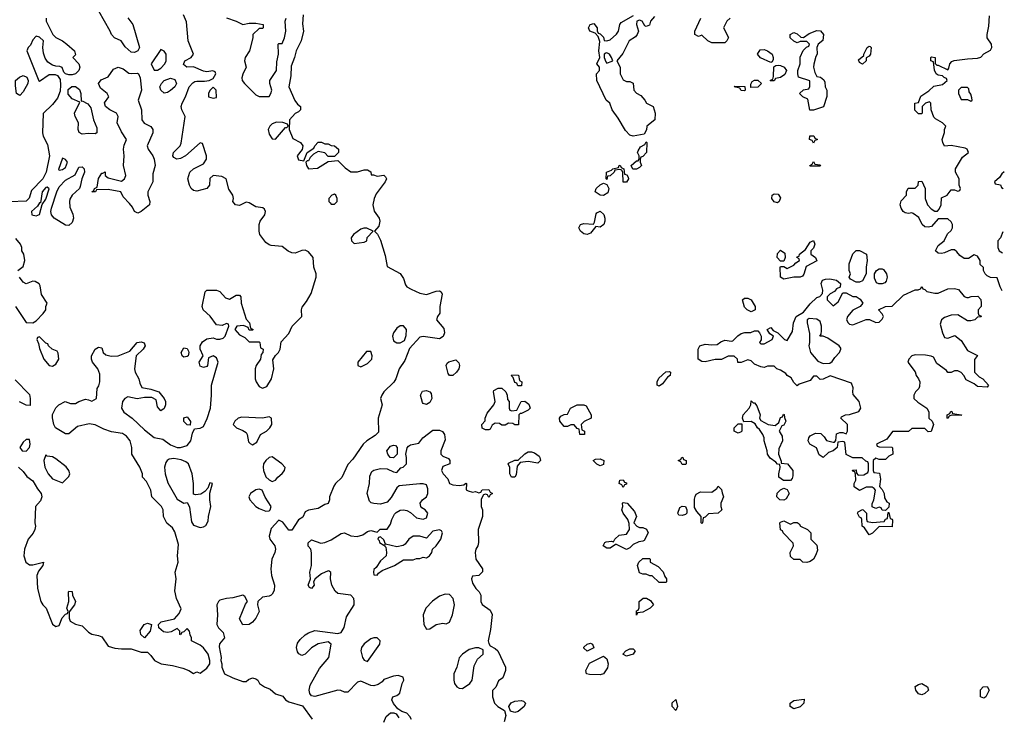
# Model space of a CAD drawing. Header units: inches. Extents: x 2380053 to 2584298, y 380219 to 546618.
# Tile 735 of 788: x 2561910 to 2567914, y 463584 to 467840. Entities that reach past the tile are written whole.
import ezdxf

# ---------------------------------------------------------------- set-up
doc = ezdxf.new("R2010")
doc.units = ezdxf.units.IN
doc.header["$MEASUREMENT"] = 0
doc.layers.add('C5466', color=7, linetype='Continuous')

msp = doc.modelspace()

# ---------------------------------------------------------------- linework, layer by layer
at = {"layer": 'C5466', "color": 2}
for points, elevation in [([(2561902, 465110), (2561930, 465084.7), (2561953.7, 465053.7), (2561990, 465026), (2562017.3, 464977.3), (2562041, 464950), (2562044.7, 464930), (2562036, 464904), (2562006, 464870), (2562002.8, 464770), (2562006.8, 464750), (2562002, 464730), (2561992.2, 464707.8), (2561960.7, 464670), (2561938, 464610), (2561934, 464570), (2561946.8, 464530), (2561970, 464514.8), (2561990, 464514.8), (2562054, 464530), (2562051.3, 464510), (2562024.9, 464475.1), (2562014.8, 464450), (2562017.3, 464370), (2562038.8, 464290), (2562051, 464270), (2562071, 464250), (2562110, 464152), (2562130, 464138), (2562150, 464144.7), (2562169.1, 464190.9), (2562190, 464214), (2562202, 464218), (2562206, 464230), (2562198, 464250), (2562208.7, 464290), (2562208, 464350), (2562210, 464354), (2562230, 464352), (2562232, 464330), (2562250.8, 464290), (2562244.7, 464270), (2562211.3, 464228.7), (2562211, 464190), (2562218, 464170), (2562250, 464153.4), (2562290, 464142.8), (2562330, 464102.8), (2562350, 464090.8), (2562390, 464084), (2562410, 464074.8), (2562450, 464018), (2562490, 464006), (2562530, 464001), (2562590, 464002.8), (2562650, 463981), (2562690, 463982), (2562710, 463962), (2562731.3, 463930), (2562772, 463910), (2562841.1, 463901.1), (2562904.5, 463884.5), (2562942, 463870), (2562970, 463852), (2562990, 463862), (2563010, 463854), (2563050, 463884.7), (2563069, 463910), (2563069.3, 463930), (2563058, 463970), (2563030, 464009), (2563010, 464025.2), (2562958, 464050), (2562958, 464070), (2562948.4, 464088.4), (2562946, 464110), (2562930, 464126), (2562910, 464106), (2562898, 464102), (2562890, 464088), (2562886, 464090), (2562886, 464110), (2562870, 464126), (2562834, 464106), (2562810, 464102), (2562786.6, 464106.6), (2562759, 464130), (2562755.3, 464150), (2562772.7, 464167.3), (2562854.6, 464185.4), (2562883.1, 464216.9), (2562894, 464246), (2562866.6, 464310), (2562855.9, 464355.9), (2562862.9, 464430), (2562858.4, 464470), (2562877, 464530), (2562872.7, 464570), (2562878, 464638), (2562856.6, 464716.6), (2562840.9, 464740.9), (2562807.9, 464767.9), (2562786, 464810), (2562784, 464850), (2562775.3, 464870), (2562715.3, 464930), (2562709, 464970), (2562683.1, 465023.1), (2562658, 465050), (2562658, 465070), (2562642, 465110), (2562594, 465190), (2562593.2, 465230), (2562584, 465270), (2562560.2, 465300.2), (2562536, 465316), (2562470, 465326), (2562422, 465342), (2562370, 465368.7), (2562334, 465374), (2562262.5, 465357.5), (2562210, 465314), (2562190, 465314), (2562128, 465350), (2562118, 465370), (2562108.8, 465411.1), (2562108.8, 465431.1), (2562130, 465472), (2562148, 465490), (2562186, 465510), (2562219.6, 465499.6), (2562250, 465498), (2562270, 465511.3), (2562310, 465524.7), (2562330, 465522), (2562350, 465512), (2562378, 465530), (2562382, 465590), (2562392.9, 465607.1), (2562399, 465630), (2562398, 465678), (2562385.2, 465710), (2562353.2, 465750), (2562346.6, 465770), (2562346.6, 465790), (2562370, 465830.7), (2562390, 465842.8), (2562401, 465841), (2562410, 465838), (2562419.1, 465810), (2562435.6, 465795.6), (2562467, 465787), (2562510, 465788.5), (2562581.5, 465818.5), (2562626.6, 465870), (2562650, 465875.8), (2562668, 465868), (2562674.9, 465850), (2562663, 465830), (2562620.7, 465790), (2562610.6, 465710), (2562614, 465690), (2562637.1, 465650), (2562642, 465622), (2562655.3, 465595.3), (2562710, 465586), (2562758, 465570), (2562791.3, 465530), (2562798, 465510), (2562798, 465490), (2562790, 465468), (2562770, 465454), (2562750, 465478), (2562742, 465522), (2562716, 465536), (2562670, 465536), (2562626.6, 465526.6), (2562570, 465539), (2562550, 465528.7), (2562536, 465510), (2562530.8, 465470), (2562545.5, 465445.5), (2562596, 465410), (2562670, 465338), (2562730, 465291), (2562782, 465282), (2562830, 465246.8), (2562870, 465230.6), (2562890.6, 465230.6), (2562930, 465243), (2562952.3, 465270), (2562963.2, 465316.8), (2562976.4, 465343.6), (2563010, 465347.3), (2563030, 465358.8), (2563053.5, 465406.5), (2563072.8, 465470), (2563079.6, 465550), (2563078.4, 465610), (2563119.3, 465750), (2563110, 465778), (2563090, 465789), (2563062, 465778), (2563054.8, 465730), (2563050, 465724), (2563030, 465718), (2563010, 465726.6), (2563004.5, 465750), (2563029.2, 465790), (2563009.2, 465830), (2563009.3, 465850), (2563025.1, 465874.9), (2563050, 465893), (2563090, 465898.8), (2563110, 465891.3), (2563130, 465891.3), (2563150, 465898), (2563162, 465910), (2563186, 465970), (2563182, 465982), (2563170, 465986), (2563144.7, 465975.3), (2563110, 465979), (2563071.8, 466031.8), (2563029, 466070), (2563022, 466090), (2563040.7, 466179.3), (2563050, 466190.6), (2563110.5, 466190.5), (2563130, 466181), (2563164, 466144), (2563190, 466136), (2563230, 466158.8), (2563250, 466158.8), (2563258.8, 466150), (2563261, 466110), (2563290, 466014), (2563312, 465990), (2563318, 465958), (2563334, 465950), (2563330, 465946), (2563310, 465946), (2563302, 465962), (2563275.3, 465975.3), (2563234, 465970), (2563222, 465950), (2563250, 465918), (2563282, 465902), (2563310, 465874), (2563370, 465874), (2563374, 465870), (2563378, 465838), (2563394, 465830), (2563392, 465810), (2563382, 465798), (2563378, 465770), (2563351.3, 465730), (2563344.7, 465710), (2563344.7, 465650), (2563351.3, 465630), (2563370, 465602), (2563390, 465592), (2563417.2, 465602.8), (2563445.2, 465650), (2563459.3, 465710), (2563454, 465766), (2563468.7, 465791.3), (2563488, 465810), (2563498, 465830), (2563504.7, 465875.3), (2563550, 465926), (2563572, 465970), (2563629.4, 466030), (2563627.6, 466070), (2563633.1, 466086.9), (2563659.5, 466120.5), (2563687.3, 466170), (2563718.4, 466270), (2563717, 466290), (2563702.9, 466330), (2563698.4, 466390), (2563670, 466423.7), (2563650, 466433.6), (2563630, 466431.6), (2563590, 466416.3), (2563570, 466416.9), (2563547.2, 466427.3), (2563510, 466456), (2563442.5, 466462.5), (2563430, 466466), (2563410, 466481.2), (2563374.5, 466530), (2563369.4, 466550.6), (2563369, 466590), (2563375.1, 466610), (2563404.5, 466650), (2563409.3, 466670), (2563403.2, 466683.2), (2563392.9, 466692.9), (2563350, 466699), (2563310, 466722.7), (2563290, 466726), (2563250, 466706.6), (2563225.2, 466710), (2563209.4, 466730), (2563213.2, 466750), (2563209.3, 466769.3), (2563185.8, 466805.8), (2563169, 466870), (2563143.3, 466883.3), (2563090, 466889.4), (2563068.6, 466871.5), (2563067.7, 466830), (2563050.4, 466809.6), (2562990, 466793.6), (2562970, 466797.6), (2562956.2, 466810), (2562944.2, 466830), (2562935.8, 466870), (2562948, 466910), (2562970, 466930.4), (2563030, 466960.4), (2563049.6, 466990), (2563049.6, 467010), (2563024, 467084), (2563010, 467089.2), (2562920.5, 467010), (2562890, 466993.3), (2562868.7, 466990), (2562850, 466999.3), (2562843.6, 467010), (2562847.6, 467030), (2562887.3, 467070), (2562893.6, 467086.4), (2562918, 467250), (2562898, 467290), (2562895.1, 467310), (2562899.5, 467330), (2562920.9, 467370), (2562943.7, 467430), (2562964.7, 467455.3), (2562978, 467462), (2562990, 467465.5), (2563036, 467464), (2563066, 467470), (2563090, 467482), (2563106, 467510), (2563102, 467522), (2563087.3, 467527.3), (2563050, 467521.2), (2563030, 467525.2), (2562970, 467552.7), (2562929.5, 467549.5), (2562907.6, 467567.6), (2562917.2, 467590), (2562955.3, 467610), (2562969.3, 467630), (2562938, 467710), (2562926.8, 467826.8), (2562909.3, 467870)], 34), ([(2562570, 467851.3), (2562598.8, 467810), (2562641, 467670), (2562631, 467650), (2562610, 467639), (2562590, 467642), (2562553.6, 467673.6), (2562528, 467710), (2562488, 467730), (2562469, 467749), (2562462, 467770), (2562392.6, 467892.6)], 34), ([(2563638, 467870), (2563634.6, 467814.6), (2563640.5, 467770), (2563626.4, 467710), (2563595.5, 467650), (2563585.5, 467610), (2563564.2, 467555.8), (2563562.3, 467497.7), (2563550.4, 467430), (2563586.6, 467346.6), (2563604, 467324), (2563622, 467310), (2563622, 467290), (2563610, 467278), (2563590, 467268), (2563554, 467230), (2563552, 467170), (2563575.3, 467115.3), (2563622, 467090), (2563636, 467070), (2563631.2, 467048.9), (2563601, 467010), (2563610, 466984.7), (2563642, 466978), (2563662, 467030), (2563703.1, 467056.9), (2563709.4, 467070.6), (2563730, 467092), (2563750, 467092), (2563770, 467082), (2563790, 467082), (2563810, 467072), (2563830, 467071.3), (2563854, 467050), (2563854, 467030), (2563830, 467006), (2563790, 467006), (2563770, 467028), (2563730, 467035.3), (2563700.7, 467019.3), (2563680.7, 466999.3), (2563670, 466978), (2563662, 466978), (2563654, 466970), (2563658, 466950), (2563671.2, 466931.1), (2563725.2, 466934.8), (2563790, 466974), (2563850, 466982), (2563895.3, 466935.3), (2563930, 466911.3), (2563968.8, 466911.1), (2564010, 466924.7), (2564030, 466924.7), (2564050, 466912), (2564052.7, 466892.7), (2564067.3, 466892.7), (2564090, 466884.7), (2564130, 466890.8), (2564141, 466881), (2564146, 466870), (2564138.8, 466850), (2564082.5, 466777.5), (2564070.8, 466750), (2564062.8, 466710), (2564070.9, 466670.9), (2564101, 466630), (2564106, 466610), (2564099.8, 466580.2), (2564074, 466550), (2564091.6, 466531.6), (2564110, 466494), (2564138, 466402), (2564150, 466334), (2564230.7, 466290.7), (2564250, 466262), (2564262, 466222), (2564271.3, 466210), (2564295.9, 466195.9), (2564350, 466170.7), (2564390, 466164), (2564450, 466184), (2564470, 466186), (2564479.8, 466179.8), (2564486, 466166), (2564470.8, 466090.8), (2564471.3, 466050), (2564458, 466030), (2564452, 466010), (2564495.9, 465955.9), (2564500.7, 465930), (2564492.3, 465907.7), (2564470, 465892.7), (2564370, 465907), (2564350, 465902.7), (2564286, 465834), (2564259.1, 465760.9), (2564223, 465710), (2564203.8, 465650), (2564190.3, 465629.7), (2564130.7, 465570), (2564117.3, 465550), (2564110.8, 465530), (2564121, 465490), (2564096.3, 465410), (2564096.7, 465323.3), (2564077.6, 465302.4), (2564027.3, 465270), (2564004.9, 465250), (2563941.6, 465158.4), (2563910, 465126), (2563873.4, 465046.6), (2563834.8, 465010), (2563825.8, 464994.2), (2563798, 464930), (2563798, 464910), (2563791.3, 464888.7), (2563770, 464882), (2563730, 464857.2), (2563671.3, 464848.7), (2563650, 464838), (2563635.3, 464804.7), (2563610, 464788), (2563570, 464726), (2563550, 464726), (2563514.6, 464774.6), (2563490, 464786), (2563444, 464736), (2563430.8, 464690), (2563434.8, 464670), (2563465.5, 464630), (2563470.6, 464610), (2563466.4, 464590), (2563447, 464550), (2563442, 464490), (2563444.9, 464450), (2563463.1, 464390), (2563461.4, 464358.6), (2563450, 464335.1), (2563442.8, 464330), (2563430, 464323.6), (2563390, 464317), (2563361, 464290), (2563360.7, 464270), (2563370.4, 464230), (2563350.4, 464190), (2563330, 464163.7), (2563310, 464149.5), (2563270, 464149.3), (2563250, 464186), (2563286, 464274), (2563298, 464290), (2563282, 464322), (2563270, 464328.7), (2563210, 464312.7), (2563170, 464309), (2563130, 464299), (2563121, 464290), (2563111, 464270), (2563116, 464210), (2563111.3, 464150), (2563122, 464130), (2563150, 464102), (2563158, 464070), (2563128, 464032), (2563125.2, 464014.8), (2563138.8, 463950), (2563136, 463930), (2563142.8, 463910), (2563142, 463890), (2563158, 463850), (2563210, 463824.9), (2563270, 463802), (2563290, 463802), (2563304.7, 463815.3), (2563330, 463824.7), (2563350, 463818), (2563362, 463810), (2563372, 463790), (2563402, 463770), (2563436.3, 463756.3), (2563470, 463726.8), (2563514, 463714), (2563531, 463691), (2563550, 463678), (2563634, 463654), (2563693.4, 463573.4)], 34), ([(2565779.8, 467860.2), (2565756, 467830), (2565750, 467806), (2565730, 467798), (2565722, 467802), (2565706, 467830), (2565690, 467838), (2565674, 467830), (2565672, 467810), (2565682.8, 467770), (2565676, 467750), (2565664.9, 467735.1), (2565626, 467710), (2565587.1, 467632.9), (2565552, 467590), (2565571.3, 467550), (2565572, 467510), (2565590, 467474), (2565610, 467462), (2565630, 467462), (2565650, 467452), (2565654, 467410), (2565671.6, 467391.6), (2565698, 467378), (2565722, 467350), (2565731.6, 467331.6), (2565772, 467310), (2565784.7, 467270), (2565782, 467230), (2565734, 467190), (2565731.6, 467168.4), (2565718, 467142), (2565650, 467128.7), (2565630, 467135.3), (2565603.2, 467163.2), (2565558.6, 467238.6), (2565522, 467290), (2565508, 467330), (2565486, 467350), (2565428.7, 467468.7), (2565428, 467510), (2565446, 467530), (2565446, 467550), (2565428.7, 467570), (2565448, 467610), (2565442, 467650), (2565447.3, 467707.3), (2565438, 467738), (2565418, 467758), (2565386, 467770), (2565378, 467790), (2565388, 467810), (2565410, 467816), (2565431, 467790), (2565431.6, 467771.6), (2565438, 467758), (2565450, 467754), (2565470, 467734), (2565474, 467714), (2565490, 467712), (2565510, 467718), (2565550, 467751.3), (2565561.2, 467770), (2565569.1, 467810.9), (2565578, 467822), (2565653.6, 467866.4)], 34), ([(2567901, 466186.6), (2567889, 466210), (2567870, 466266), (2567830, 466268), (2567810, 466278), (2567798, 466290), (2567788, 466310), (2567787.3, 466327.3), (2567767.3, 466347.3), (2567766, 466370), (2567750, 466398), (2567730, 466406), (2567696, 466384), (2567670, 466384), (2567642, 466402), (2567624.7, 466424.7), (2567610, 466435.3), (2567590, 466435.3), (2567550, 466417.2), (2567530, 466414), (2567510, 466415.3), (2567495.3, 466430), (2567510, 466462), (2567548, 466490), (2567567.3, 466532.7), (2567590, 466554), (2567598, 466570), (2567598, 466590), (2567590, 466606), (2567570, 466626), (2567510, 466626), (2567470, 466578), (2567450, 466574), (2567430, 466577.2), (2567414, 466590), (2567392.7, 466632.7), (2567358, 466658), (2567350, 466662), (2567330, 466658), (2567310, 466662), (2567298, 466670), (2567284, 466690), (2567279, 466710), (2567284.7, 466735.3), (2567318, 466770), (2567318, 466790), (2567327.3, 466812.7), (2567370, 466812), (2567388, 466830), (2567390, 466852), (2567410, 466854), (2567432, 466810), (2567431.3, 466750), (2567444.7, 466710), (2567467.1, 466687.1), (2567490, 466672), (2567507.3, 466672.7), (2567516.4, 466683.6), (2567528, 466710), (2567530, 466754), (2567566, 466770), (2567590, 466802), (2567610, 466802), (2567630, 466794), (2567642, 466798), (2567646, 466810), (2567638, 466830), (2567638, 466870), (2567615.3, 466910), (2567615.3, 466930), (2567659, 467001), (2567695.3, 467030), (2567688, 467050), (2567676, 467056), (2567590, 467073.2), (2567549.3, 467069.3), (2567539, 467090), (2567535.3, 467110), (2567548.4, 467151.6), (2567548.8, 467171.1), (2567558, 467190), (2567538, 467210), (2567494.6, 467234.6), (2567484.7, 467244.7), (2567468, 467290), (2567466, 467330), (2567458, 467338), (2567434, 467330), (2567414, 467310), (2567414, 467270), (2567410, 467266), (2567390, 467266), (2567368.8, 467288.9), (2567368, 467330), (2567390, 467334), (2567405.6, 467374.4), (2567454.6, 467405.4), (2567484.7, 467435.3), (2567536.4, 467443.6), (2567566, 467470), (2567562, 467482), (2567547.3, 467487.3), (2567538, 467498), (2567510, 467502), (2567498, 467510), (2567487.3, 467532.7), (2567482, 467582), (2567466, 467590), (2567466, 467610), (2567470, 467614), (2567492, 467610), (2567492.7, 467572.7), (2567502, 467562), (2567510, 467562), (2567570, 467534), (2567576.4, 467543.6), (2567582, 467570), (2567594.6, 467585.4), (2567608.8, 467591.1), (2567690, 467602), (2567750, 467604.7), (2567770, 467612), (2567790, 467632), (2567830, 467654), (2567838, 467670), (2567835.3, 467690), (2567809, 467730), (2567809, 467750), (2567820.2, 467799.8), (2567823.1, 467863.1)], 34), ([(2562071.3, 467850), (2562071, 467830), (2562111, 467750), (2562130.5, 467730.5), (2562170.4, 467710.4), (2562198, 467690), (2562244.7, 467650), (2562250, 467626), (2562234, 467610), (2562270.5, 467570.5), (2562276.3, 467550), (2562270.4, 467529.7), (2562250.3, 467509.7), (2562230, 467502.9), (2562210, 467502.9), (2562189.4, 467509.4), (2562179, 467519), (2562168.4, 467548.4), (2562155.3, 467555.3), (2562130, 467556), (2562110, 467562.7), (2562081.7, 467581.7), (2562066, 467606), (2562055.6, 467635.6), (2562051.4, 467670), (2562054, 467710), (2562030, 467733.2), (2562010, 467739), (2561990, 467717.2), (2561974.7, 467685.3), (2561962, 467670), (2561954, 467650), (2562026.2, 467466.2), (2562030, 467464), (2562090, 467504.9), (2562126, 467506), (2562139.9, 467499.9), (2562156.1, 467476.1), (2562158.7, 467441.3), (2562155.8, 467404.2), (2562139.6, 467360.4), (2562110, 467322), (2562052.8, 467267.2), (2562049, 467150), (2562053.7, 467130), (2562078.6, 467078.6), (2562091.6, 467010), (2562071.2, 466910), (2562050.1, 466869.9), (2561982, 466798), (2561967.9, 466752.1), (2561950, 466733.2), (2561850, 466729)], 34), ([(2563170.6, 467850.6), (2563230.7, 467830.7), (2563270, 467811.3), (2563310, 467818), (2563350, 467818), (2563394, 467810), (2563394, 467790), (2563390, 467786), (2563370, 467786), (2563332, 467750), (2563332, 467730), (2563310.7, 467650), (2563284, 467610), (2563280.7, 467590), (2563290.8, 467550), (2563270, 467508), (2563264.5, 467484.5), (2563266.8, 467470), (2563281, 467450), (2563350, 467382), (2563370, 467372), (2563430, 467372), (2563442, 467390), (2563448, 467410), (2563435.3, 467450), (2563435.3, 467470), (2563476, 467530), (2563478, 467582), (2563488, 467630), (2563486, 467690), (2563490, 467694), (2563510, 467694), (2563524, 467730), (2563532, 467770), (2563528, 467830), (2563535.3, 467850)], 34), ([(2566242, 467850), (2566222, 467830), (2566202, 467790), (2566232, 467732), (2566222, 467710), (2566210, 467698), (2566130, 467698), (2566106, 467710), (2566070, 467746), (2566050, 467738), (2566026, 467750), (2566026, 467770), (2566064, 467850)], 34), ([(2567913.9, 466912.5), (2567899.6, 466900.4), (2567883.6, 466876.4), (2567854, 466850), (2567858, 466838), (2567890, 466832), (2567896.9, 466816.9), (2567907.9, 466809.9)], 34), ([(2567904.4, 466545.3), (2567891.6, 466508.4), (2567874, 466490), (2567874, 466450), (2567882, 466430), (2567903, 466418)], 34), ([(2561898, 466310), (2561930, 466334), (2561942, 466370), (2561934, 466410), (2561922, 466430), (2561922, 466450), (2561915.3, 466470), (2561886, 466506)], 38), ([(2561884.7, 466090), (2561950, 465992), (2561990, 465991.3), (2562010, 466002), (2562053.2, 466046.8), (2562068.7, 466070), (2562069.1, 466090.9), (2562078, 466110), (2562042.7, 466162.7), (2562035.5, 466215.5), (2562029.1, 466229.1), (2562003.1, 466243.1), (2561990, 466244), (2561948.4, 466228.4), (2561930, 466238), (2561909.1, 466269.1)], 38), ([(2561882.8, 465642.8), (2561970, 465554), (2561974, 465530), (2561972.7, 465487.3), (2561950, 465488), (2561909.3, 465509.3)], 34), ([(2564298, 463570), (2564288.7, 463590), (2564270, 463608.7), (2564240.2, 463620.2), (2564216.4, 463636.4), (2564190, 463668), (2564178, 463690), (2564186, 463710), (2564210, 463718), (2564228.8, 463731.1), (2564241.2, 463790), (2564252, 463810), (2564248, 463830), (2564218.6, 463838.6), (2564190, 463836), (2564130, 463814), (2564119.8, 463800.2), (2564096, 463784), (2564070, 463775.3), (2564050, 463779), (2563990, 463804), (2563970, 463799), (2563910, 463738), (2563890, 463738), (2563868.7, 463748.7), (2563848.8, 463748.9), (2563710, 463711.6), (2563690, 463716), (2563679.5, 463730), (2563674, 463750), (2563680.1, 463779.9), (2563738, 463882), (2563794, 463950), (2563808.7, 464030), (2563790, 464044), (2563730, 464032.7), (2563690, 464007.6), (2563650.3, 463969.7), (2563630, 463961.6), (2563611.2, 463971.2), (2563604.4, 463984.4), (2563598.5, 464010), (2563602.8, 464037.2), (2563620.3, 464059.7), (2563650, 464086.4), (2563670, 464100.5), (2563710, 464114), (2563850, 464094.8), (2563870, 464101), (2563887.5, 464132.5), (2563902.9, 464197.1), (2563948.7, 464270), (2563948.7, 464290), (2563948, 464310), (2563928.8, 464328.9), (2563850, 464339.3), (2563833.6, 464353.6), (2563812.3, 464390), (2563804, 464430), (2563807.3, 464467.3), (2563796.4, 464476.4), (2563790, 464478), (2563750, 464459), (2563712, 464430), (2563702, 464410), (2563704.7, 464390), (2563690, 464369.3), (2563676.4, 464376.4), (2563668.7, 464390), (2563684, 464430), (2563679, 464470), (2563688.7, 464510), (2563688.4, 464588.4), (2563686, 464610), (2563668.4, 464628.4), (2563668.4, 464648.4), (2563690, 464666), (2563746.4, 464646.4), (2563770, 464650.4), (2563810, 464666), (2563870, 464706), (2563890, 464710.6), (2563930, 464690.7), (2563967.1, 464687.1), (2564002, 464698), (2564030, 464718), (2564050, 464724.7), (2564090, 464714), (2564108.8, 464731.1), (2564150, 464732), (2564170, 464762), (2564178, 464790), (2564196.1, 464823.9), (2564205.3, 464834.7), (2564230, 464848.2), (2564250, 464850.7), (2564270, 464844.9), (2564292.7, 464832.7), (2564330, 464801), (2564370, 464792), (2564390, 464802), (2564399, 464830), (2564382, 464850), (2564362, 464862), (2564356, 464870), (2564352.3, 464890), (2564366, 464910), (2564389.4, 464930), (2564398, 464950), (2564398.9, 464978.9), (2564390, 465002), (2564370, 465009.2), (2564350, 465009.3), (2564224.4, 464995.6), (2564210, 464984), (2564174.7, 464925.3), (2564150, 464896.2), (2564110, 464883.6), (2564068.4, 464888.4), (2564052.7, 464892.7), (2564043.7, 464903.7), (2564029.2, 464950), (2564042, 465010), (2564044.7, 465055.3), (2564057.2, 465082.8), (2564070, 465091.3), (2564110, 465102.8), (2564150, 465101), (2564190, 465081), (2564210, 465078), (2564234, 465106), (2564248.8, 465111.1), (2564268, 465130), (2564268.7, 465170), (2564264, 465190), (2564272.7, 465227.3), (2564280.9, 465239.1), (2564292.9, 465247.1), (2564344, 465256), (2564369, 465290), (2564430, 465336), (2564470, 465336.3), (2564487.5, 465327.5), (2564501, 465310), (2564503.5, 465276.5), (2564478, 465210), (2564478, 465190), (2564490, 465178), (2564523.6, 465163.6), (2564532, 465150), (2564532, 465130), (2564490, 465115.3), (2564481, 465090), (2564491.3, 465070), (2564519.8, 465039.8), (2564530.7, 465010.7), (2564550, 465002), (2564590, 464998.8), (2564618, 465002), (2564630, 465012), (2564634, 465010), (2564632.7, 464972.7), (2564645.4, 464965.4), (2564670, 464958), (2564690, 464962), (2564710, 464954), (2564722, 464958), (2564730, 464972), (2564770, 464974), (2564778, 464958), (2564792, 464950), (2564778, 464942), (2564770, 464926), (2564762, 464942), (2564750, 464946), (2564738, 464942), (2564724.7, 464915.3), (2564724.7, 464870), (2564731.3, 464850), (2564732, 464810), (2564706, 464730), (2564707.7, 464650), (2564702.8, 464630), (2564691, 464610), (2564688, 464590), (2564691.3, 464550), (2564732, 464490), (2564731.6, 464471.6), (2564710, 464448.7), (2564670, 464446), (2564664.7, 464430), (2564670, 464402), (2564691.3, 464370), (2564710.6, 464350.6), (2564721, 464330), (2564721, 464290), (2564730, 464272), (2564778, 464238), (2564790.5, 464210.5), (2564780.7, 464119.3), (2564766, 464050), (2564770, 464034), (2564779.6, 464019.6), (2564810, 464004.7), (2564824.7, 463990), (2564872, 463890), (2564872, 463870), (2564855.3, 463824.7), (2564830, 463806), (2564812.7, 463767.3), (2564792.7, 463747.3), (2564792, 463710), (2564806, 463670), (2564824.7, 463650), (2564865.5, 463625.5), (2564874.4, 463594.4), (2564864, 463556)], 34), ([(2564130, 463554), (2564144, 463590), (2564170, 463611.3), (2564192, 463612), (2564204.7, 463604.7), (2564221, 463581)], 34)]:
    msp.add_lwpolyline(points, dxfattribs=dict(at, elevation=elevation))
for points, elevation in [([(2566727.3, 467287.3), (2566715.3, 467355.3), (2566686, 467370), (2566666, 467390), (2566690, 467412), (2566722, 467418), (2566727.3, 467432.7), (2566727.3, 467467.3), (2566658, 467490), (2566654, 467510), (2566654, 467530), (2566668.7, 467570), (2566668.8, 467611.1), (2566687.3, 467652.7), (2566707.3, 467672.7), (2566722, 467678), (2566726, 467690), (2566710, 467706), (2566670, 467706), (2566650, 467698), (2566630, 467708), (2566608.7, 467730), (2566608.7, 467750), (2566630, 467762), (2566650, 467754), (2566672.7, 467732.7), (2566690, 467732), (2566724.5, 467755.5), (2566770, 467773.4), (2566792.7, 467772.7), (2566810.8, 467750), (2566806.4, 467713.6), (2566778, 467690), (2566771.3, 467670), (2566772, 467630), (2566763.6, 467616.4), (2566751.6, 467568.4), (2566751.3, 467550), (2566758, 467518), (2566770, 467494), (2566794, 467490), (2566812.7, 467472.7), (2566819.6, 467459.6), (2566822, 467430), (2566831.3, 467410), (2566831.2, 467371.1), (2566812, 467308), (2566750, 467288)], 34), ([(2567050, 467568), (2567030, 467578), (2567025.6, 467594.4), (2567058, 467622), (2567058, 467630), (2567078, 467670), (2567090, 467678), (2567096, 467676), (2567102, 467670), (2567098, 467630), (2567090, 467618), (2567072, 467608), (2567071.3, 467590)], 34), ([(2562770, 467658), (2562711.3, 467570), (2562730, 467532), (2562750, 467531.3), (2562770, 467544), (2562794, 467570), (2562802, 467590), (2562802, 467630), (2562790, 467648)], 38), ([(2565490, 467638), (2565483.6, 467636.4), (2565474, 467630), (2565474, 467610), (2565483.6, 467583.6), (2565490, 467574), (2565510, 467582), (2565526, 467590), (2565518, 467610), (2565506, 467630)], 34), ([(2566490, 467578), (2566426.6, 467606.6), (2566409, 467630), (2566424.5, 467655.5), (2566450, 467657.3), (2566470.5, 467650.5), (2566498, 467630), (2566504.7, 467610), (2566503.6, 467596.4), (2566498, 467582)], 34), ([(2566490, 467466), (2566486, 467470), (2566502, 467478), (2566507.3, 467492.7), (2566508, 467552), (2566520.4, 467559.6), (2566538, 467562), (2566550, 467561), (2566572, 467550), (2566584.7, 467530), (2566575.3, 467504.7), (2566550, 467488), (2566518, 467482), (2566510, 467466)], 34), ([(2561910, 467377.2), (2561889.7, 467390), (2561883.2, 467436.8), (2561884, 467470), (2561908.7, 467490), (2561930, 467500.5), (2561952.4, 467490), (2561961.3, 467470), (2561958.4, 467450), (2561930, 467399)], 30), ([(2562590, 467510.8), (2562626, 467514), (2562634, 467510), (2562645.2, 467485.2), (2562652.2, 467410), (2562632.4, 467350), (2562653, 467290), (2562655.5, 467230), (2562668.5, 467208.5), (2562710, 467187.7), (2562721.3, 467170), (2562721.1, 467150), (2562686, 467070), (2562692.7, 467050), (2562721.6, 467010), (2562730.4, 466989.6), (2562735.5, 466950), (2562721.3, 466898.7), (2562722.4, 466850), (2562690.5, 466790), (2562690.4, 466770), (2562703, 466730), (2562702, 466710), (2562650, 466669.4), (2562630, 466659.3), (2562610, 466669.2), (2562596.9, 466696.9), (2562579.6, 466719.6), (2562540.2, 466760.2), (2562526, 466790), (2562450, 466804.5), (2562378, 466802), (2562372, 466790), (2562349.2, 466790), (2562362, 466798), (2562366, 466810), (2562382, 466818), (2562390, 466872), (2562410, 466904.7), (2562416.4, 466903.6), (2562430, 466912), (2562431, 466890), (2562450, 466874.8), (2562530, 466854.8), (2562549, 466870), (2562556, 466890), (2562543.7, 466950), (2562546.6, 467010), (2562542.7, 467050), (2562546.3, 467073.7), (2562562, 467110), (2562530, 467155.3), (2562504, 467210), (2562509.2, 467250), (2562499, 467270), (2562459, 467290), (2562433.2, 467310), (2562427, 467333), (2562454, 467370), (2562444, 467390), (2562402, 467422), (2562389.4, 467450), (2562407.3, 467472.7), (2562449.4, 467490.6), (2562481.2, 467538.8), (2562510, 467550.6), (2562540.5, 467540.5), (2562574.4, 467514.4)], 34), ([(2562283.6, 467343.6), (2562290, 467344.7), (2562325.8, 467325.8), (2562342.8, 467302.8), (2562359.1, 467230), (2562379.9, 467179.9), (2562379.1, 467150), (2562370, 467142.9), (2562330, 467146.6), (2562290, 467142.4), (2562271.7, 467151.7), (2562266.6, 467170), (2562267.6, 467210), (2562247.8, 467250), (2562244.7, 467270), (2562276.4, 467336.4), (2562230, 467357), (2562204.9, 467384.9), (2562206.2, 467413.8), (2562227.8, 467432.2), (2562250, 467433), (2562273.5, 467413.5), (2562281.6, 467390)], 34), ([(2562790, 467392), (2562770, 467409.2), (2562764.7, 467430), (2562773.6, 467450), (2562790, 467468.2), (2562830, 467483), (2562855.5, 467475.5), (2562866.8, 467450), (2562854.8, 467430), (2562830, 467407), (2562810, 467395.6)], 34), ([(2566330, 467406), (2566310, 467408), (2566302, 467422), (2566266, 467430), (2566270, 467434), (2566331.6, 467431.6), (2566334, 467410)], 34), ([(2566367.3, 467427.3), (2566367.3, 467447.3), (2566376.4, 467463.6), (2566390, 467472), (2566410, 467471.3), (2566434, 467450), (2566410, 467428.7)], 34), ([(2563090, 467428), (2563070, 467408), (2563061, 467390), (2563062, 467370), (2563090, 467361), (2563110, 467364.7), (2563108, 467410)], 34), ([(2567690, 467426), (2567650, 467426), (2567634, 467410), (2567634, 467390), (2567650, 467354), (2567690, 467354), (2567710, 467342), (2567718, 467350), (2567716.4, 467363.6), (2567710, 467386), (2567700.4, 467400.4), (2567698, 467418)], 34), ([(2563475.1, 467215.1), (2563450, 467205.2), (2563434.8, 467190), (2563424.9, 467170), (2563430, 467142), (2563450, 467114), (2563470, 467112), (2563530, 467182), (2563538, 467182), (2563546, 467190), (2563542, 467202), (2563513.6, 467213.6)], 34), ([(2566750, 467086), (2566742, 467102), (2566726, 467110), (2566728.4, 467131.6), (2566751.6, 467131.6), (2566758, 467118), (2566774, 467110), (2566758, 467102)], 34), ([(2565648, 466928), (2565638, 466950), (2565670, 466978), (2565682, 466978), (2565688, 466990), (2565688, 467010), (2565678, 467030), (2565680.4, 467039.6), (2565696.4, 467063.6), (2565722, 467078), (2565730, 467094), (2565734, 467090), (2565731, 467030), (2565710, 467006), (2565698, 467002), (2565694, 466990), (2565694, 466970), (2565702, 466950), (2565690, 466938), (2565670, 466928.7)], 34), ([(2562170, 466995.3), (2562146, 466926), (2562150, 466922), (2562170, 466926.8), (2562190, 466938), (2562202, 466970), (2562190, 466988)], 38), ([(2565610, 466848), (2565588.7, 466848.7), (2565587.3, 466907.3), (2565582, 466922), (2565570, 466926), (2565538, 466922), (2565534, 466910), (2565510, 466888), (2565494, 466886), (2565490, 466866), (2565486, 466870), (2565488, 466910), (2565518, 466922), (2565526, 466930), (2565562, 466938), (2565566, 466950), (2565571.6, 466951.6), (2565578, 466938), (2565594, 466930), (2565598, 466898), (2565612.7, 466892.7), (2565619.6, 466879.6), (2565622, 466870)], 34), ([(2566730, 466946), (2566728, 466950), (2566742, 466958), (2566750, 466974), (2566758, 466958), (2566790, 466954), (2566794, 466950), (2566790, 466946)], 34), ([(2562210, 466583.5), (2562190, 466586), (2562120.5, 466630), (2562104, 466650), (2562100.4, 466670), (2562104.4, 466690), (2562135.6, 466790), (2562150, 466820.4), (2562190, 466861.3), (2562247, 466893), (2562270, 466940.5), (2562290, 466943), (2562303, 466930), (2562305.5, 466910), (2562287.7, 466870), (2562278, 466822), (2562273.4, 466810), (2562230.2, 466769.8), (2562215.8, 466744.2), (2562212.8, 466730), (2562215.9, 466695.9), (2562233, 466653), (2562237.3, 466630), (2562230, 466602)], 34), ([(2565470, 466768), (2565450, 466768.7), (2565418, 466790), (2565426, 466810), (2565450, 466832), (2565470, 466842), (2565490, 466834), (2565502, 466810), (2565495.3, 466784.7)], 34), ([(2562078, 466818), (2562070, 466817.2), (2562046, 466790), (2562036.9, 466723.1), (2562030, 466722), (2562017.5, 466702.5), (2561981, 466670), (2561984.7, 466650), (2562010, 466642.8), (2562030, 466651.3), (2562047.3, 466712.7), (2562070, 466746), (2562088.4, 466808.4)], 38), ([(2563830, 466775.3), (2563814, 466770), (2563794, 466750), (2563794, 466730), (2563802, 466722), (2563810, 466714), (2563830, 466714), (2563846, 466730), (2563846, 466750), (2563838, 466770)], 34), ([(2566530, 466722), (2566510, 466728), (2566495.3, 466750), (2566498, 466770), (2566510, 466778), (2566535.3, 466775.3), (2566550, 466754), (2566542, 466730)], 34), ([(2565450, 466575.3), (2565422, 466578), (2565390, 466538), (2565370, 466529), (2565350, 466534), (2565328.7, 466550), (2565319, 466570), (2565328.7, 466590), (2565350, 466597.3), (2565408, 466592), (2565415.3, 466604.7), (2565425.2, 466654.8), (2565430, 466662), (2565450, 466672), (2565470.9, 466650.9), (2565478, 466630), (2565478, 466610), (2565471.3, 466590)], 34), ([(2564027.3, 466567.3), (2564007.3, 466567.3), (2563990, 466562), (2563944.7, 466530), (2563932, 466510), (2563934, 466490), (2563950, 466474), (2564010, 466482), (2564026, 466490), (2564028.4, 466511.6), (2564066, 466550)], 34), ([(2566670, 466268.7), (2566630, 466269.2), (2566570, 466258), (2566548.4, 466268.4), (2566548, 466330), (2566550, 466334), (2566570, 466334), (2566590, 466322), (2566630, 466342), (2566643.1, 466356.9), (2566666, 466370), (2566662, 466382), (2566648, 466390), (2566650, 466394), (2566662, 466398), (2566666, 466410), (2566702, 466438), (2566730, 466482), (2566750, 466492), (2566758, 466470), (2566750, 466446), (2566734, 466430), (2566734, 466410), (2566762, 466390), (2566770.8, 466369.2), (2566704.7, 466335.3), (2566691.6, 466288.4), (2566683.6, 466276.4)], 34), ([(2566550, 466366), (2566528.7, 466390), (2566530, 466414), (2566550, 466434), (2566574.8, 466414.8), (2566578, 466390), (2566570, 466366)], 34), ([(2567010, 466238), (2566976.4, 466256.4), (2566968, 466270), (2566975.3, 466290), (2566968.7, 466310), (2566968.7, 466350), (2566989.3, 466410.7), (2567010, 466431.3), (2567031.2, 466431.1), (2567074, 466410), (2567078, 466370), (2567071.3, 466330), (2567072, 466290), (2567050, 466246), (2567030, 466238)], 34), ([(2567148.7, 466228.7), (2567135.3, 466235.3), (2567123.1, 466263.1), (2567122, 466290), (2567135.3, 466310), (2567150, 466321), (2567170, 466321), (2567176.8, 466316.8), (2567194.8, 466290), (2567198.8, 466270), (2567194.4, 466245.6), (2567185.4, 466234.6), (2567170, 466228.7)], 34), ([(2566870, 466094), (2566900.4, 466119.6), (2566930, 466174), (2566950, 466174), (2566990, 466152), (2567010, 466152), (2567034.4, 466134.4), (2567052, 466110), (2567034, 466090), (2566990, 466068.7), (2566958, 466030), (2566952, 466010), (2566962, 465990), (2566970, 465982), (2566990, 465978), (2567071.6, 466011.6), (2567091.6, 466011.6), (2567130, 465992), (2567150, 465994), (2567170, 466014), (2567178, 466030), (2567170, 466046), (2567146, 466070), (2567190, 466091.3), (2567230, 466092), (2567300.2, 466159.8), (2567370, 466191.3), (2567388, 466192), (2567402, 466198), (2567410, 466212), (2567418, 466198), (2567430, 466194), (2567442, 466182), (2567490, 466171), (2567510, 466171), (2567570, 466197.3), (2567610, 466200.7), (2567634, 466194), (2567670, 466152), (2567685.4, 466145.4), (2567695.3, 466144.7), (2567711.6, 466151.6), (2567752.7, 466152.7), (2567770, 466134), (2567772, 466110), (2567772, 466090), (2567754, 466070), (2567754, 466050), (2567758, 466038), (2567770, 466034), (2567772.7, 466027.3), (2567750, 466026), (2567734, 466010), (2567710, 466002), (2567690, 466002), (2567630, 466039), (2567590, 466037.2), (2567550, 466024), (2567531.3, 466010), (2567523.5, 465983.5), (2567536, 465930), (2567550, 465902), (2567570, 465898), (2567612.7, 465912.7), (2567650, 465882), (2567690, 465822), (2567751.2, 465791.1), (2567732.7, 465767.3), (2567732, 465690), (2567761, 465661), (2567782, 465650), (2567818, 465610), (2567810, 465598), (2567750, 465602), (2567730, 465618), (2567682, 465642), (2567668, 465670), (2567650, 465688), (2567630, 465698), (2567610, 465698), (2567590, 465688), (2567570, 465688), (2567560.4, 465700.4), (2567502, 465742), (2567482, 465782), (2567467.3, 465787.3), (2567434, 465794), (2567370, 465795.3), (2567350, 465788.7), (2567331.3, 465770), (2567324.7, 465750), (2567370, 465692), (2567376, 465670), (2567391.3, 465650), (2567398, 465630), (2567396.9, 465603.1), (2567392, 465590), (2567372, 465570), (2567362, 465550), (2567362, 465530), (2567386.4, 465506.4), (2567442, 465470), (2567452.7, 465447.3), (2567454, 465410), (2567474, 465390), (2567482, 465370), (2567468, 465328), (2567450, 465326), (2567430, 465346), (2567350, 465346), (2567330, 465328), (2567232.7, 465327.3), (2567198, 465282), (2567134, 465250), (2567138, 465238), (2567150, 465234), (2567227.3, 465232.7), (2567232.7, 465227.3), (2567234, 465190), (2567210, 465178), (2567190, 465158), (2567150, 465158), (2567130, 465166), (2567114, 465150), (2567114, 465090), (2567118, 465078), (2567152.7, 465072.7), (2567158, 465038), (2567152.7, 464992.7), (2567170, 464974), (2567182, 464950), (2567183.6, 464923.6), (2567198, 464898), (2567211.3, 464891.3), (2567210, 464866), (2567190, 464846), (2567168.4, 464848.4), (2567162, 464862), (2567150, 464866), (2567130, 464858), (2567107.3, 464867.3), (2567107.3, 464887.3), (2567118, 464910), (2567128, 464970), (2567120.4, 464980.4), (2567108.4, 464988.4), (2567071.6, 464988.4), (2567030, 464968.7), (2566998, 464990), (2566998, 465010), (2567008, 465030), (2567007.3, 465067.3), (2567002, 465082), (2566990, 465086), (2566987.3, 465092.7), (2567010, 465094), (2567012.7, 465072.7), (2567022, 465062), (2567056.4, 465063.6), (2567082, 465078), (2567086, 465090), (2567086, 465130), (2567082, 465142), (2567070, 465146), (2567047.3, 465167.3), (2566990, 465168), (2566950, 465188), (2566942, 465262), (2566930, 465266), (2566898, 465262), (2566894, 465230), (2566870.9, 465209.1), (2566841, 465199), (2566810, 465168.7), (2566784.7, 465184.7), (2566768.7, 465228.7), (2566728, 465250), (2566718, 465270), (2566722, 465290), (2566730, 465302), (2566762, 465318), (2566796, 465316), (2566816, 465296), (2566830, 465272), (2566870, 465262), (2566878, 465262), (2566887.3, 465272.7), (2566890, 465314), (2566910, 465322), (2566930, 465322), (2566950, 465314), (2566958, 465330), (2566958, 465370), (2566918, 465410), (2566922, 465418), (2566946, 465430), (2566970, 465431.3), (2567026, 465450), (2567038, 465470), (2567028.7, 465510), (2566992.9, 465552.9), (2566989.3, 465570), (2566993.2, 465593.2), (2566983.1, 465623.1), (2566852, 465668), (2566810, 465648), (2566790, 465646), (2566770, 465666), (2566750, 465666), (2566730, 465638), (2566663.6, 465616.4), (2566650, 465606), (2566630, 465626), (2566614.6, 465654.6), (2566589.3, 465669.3), (2566582, 465682), (2566550, 465702), (2566526, 465710), (2566510, 465726), (2566470, 465726), (2566450, 465718), (2566430, 465722), (2566390, 465738), (2566370, 465758), (2566350, 465766), (2566310, 465748), (2566288.4, 465748.4), (2566286, 465770), (2566267.3, 465787.3), (2566230, 465788), (2566190, 465768), (2566150, 465768), (2566090, 465753.2), (2566070, 465755.3), (2566048, 465770), (2566048, 465830), (2566058, 465850), (2566090, 465861), (2566130, 465856), (2566162, 465858), (2566184.7, 465875.3), (2566210, 465884.7), (2566250, 465878), (2566259, 465881), (2566289, 465911), (2566310, 465924.7), (2566331.6, 465931.6), (2566367.3, 465932.7), (2566390, 465942), (2566410, 465942), (2566422, 465930), (2566432, 465910), (2566432, 465888), (2566422, 465870), (2566430, 465862), (2566450, 465862), (2566498, 465890), (2566506, 465910), (2566483.1, 465923.1), (2566468, 465950), (2566490, 465962), (2566504.7, 465944.7), (2566532, 465930), (2566574, 465890), (2566590, 465882), (2566622, 465938), (2566628, 465990), (2566644, 466030), (2566690, 466056), (2566730, 466106.8), (2566770, 466144.7), (2566788.4, 466151.6), (2566806, 466170), (2566808, 466190), (2566798, 466230), (2566806, 466250), (2566823.1, 466256.9), (2566850, 466258.8), (2566891.2, 466251.1), (2566914, 466230), (2566912.7, 466207.3), (2566890, 466198), (2566878.8, 466181.2), (2566851.6, 466168.4), (2566834, 466150), (2566834, 466130)], 34), ([(2566370, 466058), (2566346, 466070), (2566330, 466086), (2566318, 466130), (2566330, 466142), (2566350, 466142), (2566371.2, 466131.1), (2566394, 466090), (2566394, 466070), (2566390, 466068)], 34), ([(2566723.5, 466016.5), (2566711.3, 466008.7), (2566711, 465990), (2566725.4, 465925.4), (2566726, 465870), (2566721, 465850), (2566731.3, 465810), (2566776.9, 465756.9), (2566810, 465742), (2566850, 465744.7), (2566864.7, 465755.3), (2566880.2, 465779.8), (2566908, 465810), (2566918, 465830), (2566916.4, 465836.4), (2566906, 465850), (2566838, 465898), (2566808.4, 465908.4), (2566789, 465909), (2566798, 465922), (2566799, 465941), (2566799, 465970), (2566790, 465998), (2566770, 466014)], 34), ([(2564250, 465972), (2564230, 465971.8), (2564210, 465958), (2564188.4, 465930), (2564183.8, 465910), (2564190, 465881), (2564208.5, 465868.5), (2564230, 465867.7), (2564257, 465883), (2564266.8, 465913.2), (2564269.3, 465950)], 34), ([(2562030, 465906), (2562018, 465902), (2562014, 465890), (2562024.7, 465864.7), (2562030, 465834), (2562056, 465770), (2562090, 465731), (2562110, 465727.3), (2562130, 465738.8), (2562149.3, 465770), (2562145.2, 465805.2), (2562137.2, 465817.2), (2562108, 465830), (2562086, 465850), (2562082, 465862), (2562070, 465866)], 38), ([(2562910, 465782), (2562900.9, 465790), (2562895.1, 465810), (2562910, 465837.3), (2562930, 465834), (2562938.8, 465818.8), (2562942, 465810), (2562936.3, 465790), (2562930, 465784.5)], 34), ([(2564050, 465815.3), (2564024.7, 465815.3), (2563971.3, 465750), (2563972, 465730), (2563990, 465722.8), (2564030, 465742.8), (2564057.2, 465770), (2564059, 465790)], 34), ([(2564530, 465669.4), (2564521.7, 465681.7), (2564509.5, 465730.5), (2564515.5, 465744.5), (2564526.8, 465753.2), (2564570, 465766), (2564587.1, 465747.1), (2564590.7, 465730), (2564587.7, 465710), (2564573.4, 465690), (2564550, 465669.5)], 34), ([(2565810, 465605.2), (2565798, 465610), (2565796.4, 465616.4), (2565797.2, 465630), (2565807.7, 465652.3), (2565850, 465691), (2565870, 465694.8), (2565878, 465690), (2565876, 465670), (2565860.5, 465659.5), (2565830, 465619)], 34), ([(2564970, 465606), (2564947.3, 465607.3), (2564942, 465622), (2564930, 465626), (2564918, 465658), (2564908.4, 465668.4), (2564910, 465674), (2564951.2, 465671.1), (2564958, 465638), (2564971.6, 465631.6)], 34), ([(2564390, 465493.2), (2564370, 465499), (2564365.1, 465505.1), (2564354, 465550), (2564366.7, 465573.3), (2564390, 465578.4), (2564410.3, 465570.3), (2564418.7, 465558.7), (2564423, 465530), (2564410, 465504)], 34), ([(2564910, 465454), (2564942, 465458), (2564968.4, 465511.6), (2564990, 465512), (2565015.3, 465495.3), (2565022, 465470), (2565010, 465458), (2564970, 465438), (2564962, 465438), (2564954, 465430), (2564951.6, 465368.4), (2564930, 465368), (2564916.4, 465376.4), (2564890, 465378), (2564870, 465366), (2564850, 465366), (2564836.4, 465376.4), (2564810, 465378), (2564790, 465366), (2564778, 465342), (2564770, 465338), (2564750, 465338), (2564730, 465348), (2564728.7, 465370), (2564747.3, 465392.7), (2564748, 465410), (2564760.2, 465439.8), (2564802, 465490), (2564808.7, 465510), (2564798, 465570), (2564802, 465578), (2564828.4, 465591.6), (2564850, 465592), (2564874, 465570), (2564882, 465550), (2564883.6, 465523.6), (2564894, 465510), (2564894, 465470), (2564898, 465458)], 34), ([(2566382, 465502), (2566390, 465502), (2566404.7, 465484.7), (2566424.7, 465430), (2566422, 465410), (2566430, 465394), (2566474, 465370), (2566516.4, 465363.6), (2566538, 465382), (2566550, 465414), (2566562, 465418), (2566567.3, 465432.7), (2566571.6, 465431.6), (2566572.7, 465412.7), (2566582, 465390), (2566570, 465366), (2566558, 465362), (2566542, 465330), (2566559.6, 465299.6), (2566562, 465270), (2566538, 465222), (2566536, 465190), (2566554, 465146), (2566554, 465134), (2566590.9, 465130.9), (2566624.7, 465090), (2566623.6, 465056.4), (2566619.6, 465040.4), (2566610, 465028), (2566568.4, 465028.4), (2566538, 465050), (2566538, 465070), (2566548, 465108), (2566546, 465126), (2566530, 465128), (2566520.4, 465140.4), (2566485.6, 465165.6), (2566469.1, 465189.1), (2566468.7, 465210), (2566448.7, 465270), (2566448.7, 465290), (2566442, 465310), (2566420.4, 465340.4), (2566408, 465350), (2566395.3, 465375.3), (2566370, 465388), (2566326, 465386), (2566318, 465410), (2566322, 465430), (2566358, 465470), (2566368, 465490), (2566370, 465514)], 34), ([(2565350, 465308.7), (2565326, 465310), (2565322, 465342), (2565310, 465346), (2565290, 465368), (2565270, 465368), (2565250, 465358), (2565230, 465359), (2565202.7, 465390), (2565202, 465410), (2565210, 465422), (2565230, 465432), (2565250, 465434), (2565268.8, 465471.1), (2565308.8, 465491.1), (2565350, 465491.3), (2565363.6, 465483.6), (2565394, 465430), (2565394, 465410), (2565351.6, 465388.4), (2565334, 465370), (2565338, 465338), (2565354, 465330), (2565354, 465310)], 34), ([(2567650, 465426), (2567592.7, 465427.3), (2567578, 465422), (2567570, 465408), (2567566, 465410), (2567566, 465430), (2567582, 465438), (2567588.4, 465451.6), (2567594, 465450), (2567598, 465438), (2567652, 465430)], 34), ([(2562950, 465366), (2562930, 465369), (2562910, 465388.7), (2562910, 465412), (2562930, 465418), (2562938, 465410), (2562951.2, 465388.9)], 34), ([(2563430, 465418), (2563390, 465409), (2563265.2, 465414.8), (2563242, 465410), (2563221, 465390), (2563212, 465370), (2563231.3, 465350), (2563270, 465334.8), (2563290, 465321), (2563297.3, 465310), (2563305.5, 465265.5), (2563314.4, 465254.4), (2563330, 465247.3), (2563356.6, 465263.4), (2563379, 465310), (2563415.3, 465330), (2563435.3, 465350), (2563448, 465370), (2563446, 465410)], 34), ([(2566290, 465318), (2566266, 465330), (2566266, 465350), (2566290, 465374), (2566314, 465374), (2566314, 465330), (2566310, 465326)], 34), ([(2561970, 465278), (2561950, 465278), (2561930, 465262), (2561911.3, 465230), (2561924.7, 465210), (2561950, 465207.3), (2561969, 465230), (2561974, 465250)], 38), ([(2564190, 465168), (2564169.2, 465169.2), (2564154, 465190), (2564149.2, 465210), (2564170, 465238), (2564190, 465244.7), (2564202, 465242), (2564211.3, 465230), (2564211, 465189)], 34), ([(2562070, 465186), (2562056, 465150), (2562062.8, 465110), (2562084, 465070), (2562110, 465038.8), (2562170, 465014), (2562210, 465054), (2562215.3, 465070), (2562208.7, 465090), (2562192.9, 465112.9), (2562130, 465162), (2562110, 465174), (2562078, 465178)], 38), ([(2562850, 465162.9), (2562821.3, 465158.7), (2562808.5, 465151.5), (2562800.9, 465139.1), (2562793, 465110), (2562797.1, 465070), (2562813.7, 465013.7), (2562870, 464914.8), (2562910, 464891.3), (2562930, 464894), (2562939.8, 464879.8), (2562945.4, 464865.4), (2562956.8, 464776.8), (2562970, 464756), (2563010, 464742.8), (2563030, 464746.8), (2563044.7, 464755.3), (2563059.3, 464780.7), (2563061.2, 464810), (2563076, 464870), (2563069.1, 464910.9), (2563068.4, 464951.6), (2563086, 465010), (2563070, 465014), (2563056.9, 464983.1), (2563038, 464962), (2563014.8, 464945.2), (2562982, 464942), (2562970, 464946), (2562969, 465010), (2562960.9, 465070), (2562939.5, 465130), (2562922.8, 465142.8), (2562894.1, 465154.2)], 34), ([(2563450, 465172.7), (2563430, 465169.2), (2563410.8, 465150), (2563397.3, 465130), (2563394, 465110), (2563396, 465090), (2563411.2, 465051.1), (2563430, 465032), (2563450, 465022), (2563470, 465031.3), (2563484, 465050), (2563510, 465071), (2563525.2, 465090), (2563528.7, 465108.7), (2563508.7, 465130)], 34), ([(2565070, 465135.3), (2565010, 465144), (2564962, 465138), (2564943.6, 465116.4), (2564936.9, 465063.1), (2564930, 465048.7), (2564909.1, 465049.1), (2564898, 465070), (2564898, 465110), (2564888.4, 465128.4), (2564890, 465134), (2564930, 465152), (2564950, 465152), (2564989.3, 465190.7), (2565010, 465204.7), (2565030, 465204.7), (2565050, 465198), (2565076.9, 465176.9), (2565082, 465170), (2565084.7, 465150)], 34), ([(2565450, 465118), (2565430, 465128), (2565406, 465150), (2565420.4, 465159.6), (2565450, 465162), (2565471.3, 465151.3), (2565470, 465126)], 34), ([(2565950, 465126), (2565942, 465142), (2565926, 465150), (2565942, 465158), (2565948.4, 465171.6), (2565954, 465170), (2565958, 465158), (2565974, 465150), (2565974, 465130), (2565970, 465126)], 34), ([(2565590, 464986), (2565582, 465002), (2565566, 465010), (2565568.4, 465031.6), (2565590, 465032), (2565598, 465018), (2565610, 465014), (2565610, 465006), (2565598, 465002)], 34), ([(2563370, 464975.3), (2563350, 464972.7), (2563318, 464950), (2563306, 464930), (2563314, 464910), (2563350, 464870.7), (2563370, 464857.3), (2563410, 464842.8), (2563430, 464844.7), (2563438, 464850), (2563444, 464870), (2563406.8, 464926.8), (2563389, 464969)], 34), ([(2566070, 464766), (2566066, 464770), (2566066, 464810), (2566039, 464839), (2566025.2, 464865.2), (2566024, 464916), (2566028.4, 464931.6), (2566035.3, 464944.7), (2566060.4, 464959.6), (2566130, 464958), (2566160.4, 464979.6), (2566170, 464994), (2566190, 464974), (2566192.7, 464952.7), (2566202, 464930), (2566184.7, 464890), (2566184.7, 464870), (2566191.3, 464850), (2566170, 464828.7), (2566110, 464826), (2566090, 464806), (2566078, 464802), (2566074, 464770)], 34), ([(2566570, 464908.7), (2566546, 464910), (2566526, 464930), (2566529.3, 464950.7), (2566550, 464972), (2566570, 464982), (2566590, 464974), (2566602, 464950), (2566583.6, 464916.4)], 34), ([(2565690, 464742), (2565710, 464742), (2565732.7, 464732.7), (2565742, 464710), (2565716.9, 464663.1), (2565710, 464658), (2565685.4, 464654.6), (2565650, 464638), (2565630, 464618), (2565610, 464608.7), (2565550, 464638), (2565542, 464638), (2565510, 464615.3), (2565490, 464615.3), (2565468.7, 464630), (2565478, 464650), (2565485.6, 464654.4), (2565518, 464658), (2565530, 464654), (2565538, 464670), (2565565.2, 464694.8), (2565610, 464702), (2565628, 464730), (2565627.3, 464767.3), (2565618, 464790), (2565589.1, 464829.1), (2565582, 464850), (2565588, 464870), (2565586, 464890), (2565590, 464894), (2565614, 464890), (2565659.8, 464839.8), (2565672, 464810), (2565654, 464770), (2565674, 464750)], 34), ([(2565950, 464815.3), (2565930, 464818), (2565924, 464830), (2565935.3, 464864.7), (2565950, 464872), (2565970.8, 464870.8), (2565978, 464850), (2565978, 464830), (2565970, 464822)], 34), ([(2567110, 464772), (2567182, 464778), (2567190, 464794), (2567202, 464798), (2567206, 464834), (2567210, 464834), (2567218, 464798), (2567230, 464794), (2567232.7, 464787.3), (2567230, 464746), (2567150, 464748), (2567110, 464708), (2567090, 464698), (2567060.4, 464740.4), (2567048, 464750), (2567046, 464790), (2567042, 464802), (2567030, 464806), (2567018, 464830), (2567023.1, 464836.9), (2567050, 464852), (2567054, 464850), (2567074, 464830), (2567072.7, 464792.7), (2567078, 464778)], 34), ([(2566610, 464762), (2566630, 464772), (2566650, 464772), (2566663.6, 464763.6), (2566671.3, 464751.3), (2566714, 464730), (2566734, 464710), (2566734, 464670), (2566770, 464634), (2566775.3, 464604.7), (2566765.4, 464574.6), (2566750.7, 464549.3), (2566730, 464535.3), (2566710, 464528.7), (2566686, 464530), (2566670, 464546), (2566630, 464546), (2566610, 464566), (2566608, 464590), (2566628, 464630), (2566627.3, 464647.3), (2566566, 464710), (2566562, 464722), (2566548.4, 464728.4), (2566546, 464770), (2566550, 464774), (2566570, 464782)], 34), ([(2564470, 464728.7), (2564430, 464719), (2564390, 464678), (2564348.8, 464688.9), (2564310, 464689), (2564282.8, 464670), (2564259.8, 464640.2), (2564247.3, 464632.7), (2564210, 464624), (2564140.4, 464640.4), (2564130, 464666), (2564110, 464686), (2564098, 464682), (2564094, 464670), (2564102, 464662), (2564104.7, 464650), (2564130, 464634), (2564138, 464638), (2564134, 464630), (2564142, 464622), (2564146, 464590), (2564144.7, 464570), (2564110, 464539), (2564082.8, 464497.2), (2564070, 464486), (2564066.8, 464470), (2564070, 464454), (2564090, 464452), (2564097.2, 464462.8), (2564120.9, 464479.1), (2564195.3, 464510), (2564250, 464544.7), (2564310, 464544.7), (2564330, 464554), (2564350, 464554), (2564370, 464562), (2564390, 464558), (2564408, 464570), (2564422, 464590), (2564428, 464610), (2564450, 464631.3), (2564477.2, 464670), (2564488.7, 464710), (2564482, 464722)], 34), ([(2565810, 464406), (2565767.3, 464447.3), (2565752.7, 464447.3), (2565730, 464458), (2565710, 464458), (2565690, 464466), (2565678, 464510), (2565686, 464530), (2565710, 464554), (2565750, 464554), (2565754, 464550), (2565754, 464530), (2565803.6, 464503.6), (2565832.7, 464472.7), (2565843.6, 464443.6), (2565854, 464430), (2565854, 464410), (2565850, 464406)], 34), ([(2564503.5, 464336.5), (2564470, 464322.7), (2564428, 464292), (2564386, 464250), (2564370.5, 464210), (2564374, 464150), (2564390, 464121), (2564410, 464124.7), (2564449.6, 464150.4), (2564490, 464158.4), (2564510, 464154), (2564530, 464164.7), (2564549.3, 464210), (2564561.2, 464270), (2564554, 464310), (2564530, 464333.2)], 34), ([(2565670, 464208), (2565670, 464234), (2565682, 464238), (2565687.3, 464252.7), (2565688, 464290), (2565711.6, 464311.6), (2565731.6, 464311.6), (2565756.9, 464296.9), (2565774, 464270), (2565754, 464250), (2565710, 464226), (2565678, 464222)], 34), ([(2562670, 464068.7), (2562649.1, 464089.1), (2562645.2, 464114.8), (2562669.1, 464150.9), (2562690, 464158), (2562714, 464150), (2562704.7, 464110)], 34), ([(2564070, 464069.2), (2564050, 464062.7), (2564010, 464032.7), (2563994.8, 464010), (2563990.8, 463990), (2564001, 463950), (2564010, 463932), (2564030, 463924.7), (2564105.2, 464030), (2564108.7, 464050), (2564090, 464068.7)], 34), ([(2564688.8, 464008.9), (2564650, 463998), (2564610, 463969), (2564590, 463948), (2564574.8, 463890), (2564556.3, 463850), (2564558, 463810), (2564562, 463790), (2564576, 463770), (2564590, 463762), (2564610, 463760.7), (2564655.3, 463790), (2564668.7, 463810), (2564682, 463898), (2564701.5, 463938.5), (2564735.3, 463970), (2564735.3, 463995.3), (2564708.7, 464008.7)], 34), ([(2565370, 463988.7), (2565350, 464006), (2565350, 464012), (2565370, 464031.3), (2565390, 464036), (2565402, 464030), (2565411.2, 464008.9)], 34), ([(2565450, 463842.7), (2565385.2, 463845.2), (2565366, 463850), (2565362, 463870), (2565385.2, 463914.8), (2565470, 463958), (2565490, 463942), (2565497.3, 463910), (2565494.6, 463885.4), (2565470, 463849.2)], 34), ([(2565610, 463958), (2565588, 463970), (2565606, 463990), (2565630, 464002), (2565650, 464002), (2565662, 463990), (2565650, 463969.2)], 34), ([(2567410, 463722), (2567390, 463728), (2567375.3, 463750), (2567370, 463772), (2567390, 463784.7), (2567410, 463790.7), (2567444.7, 463770), (2567451, 463750), (2567430, 463728.7)], 34), ([(2567790, 463702), (2567768, 463710), (2567768.4, 463751.6), (2567786, 463770), (2567810, 463771.3), (2567822, 463750), (2567802, 463710)], 34), ([(2564930, 463614.5), (2564902, 463622), (2564893.2, 463650), (2564898.6, 463661.4), (2564906.8, 463673.2), (2564930, 463682), (2564966.8, 463686.8), (2564982.8, 463682.8), (2564994.8, 463670), (2564986, 463650), (2564950, 463619.5)], 34), ([(2565910, 463626), (2565888, 463650), (2565888.4, 463671.6), (2565910, 463692), (2565922, 463650)], 34), ([(2566630, 463635.3), (2566609, 463650), (2566608, 463670), (2566630, 463686), (2566694, 463694), (2566691.3, 463670), (2566670, 463649)], 34)]:
    msp.add_lwpolyline(points, close=True, dxfattribs=dict(at, elevation=elevation))

doc.saveas('drawing.dxf')
